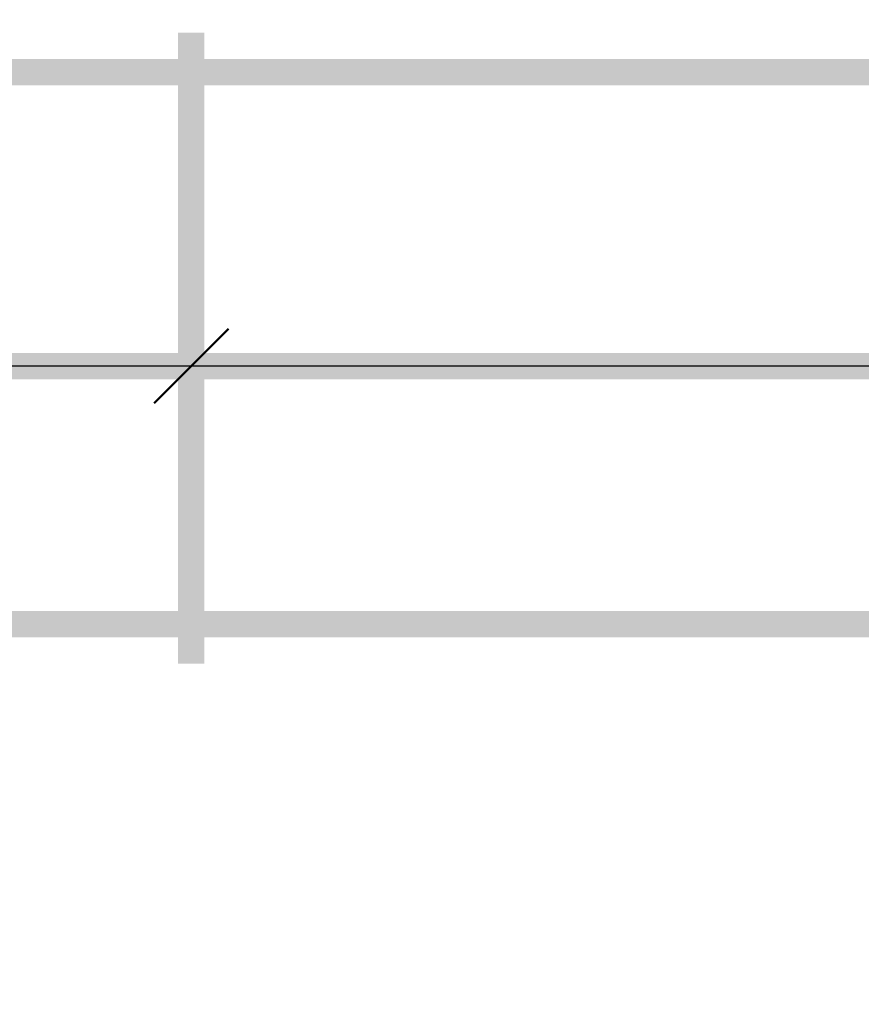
# Model space of a CAD drawing. Header units: millimetres. Extents: x -33345 to 4712671, y -3392 to 121473.
# Tile 762 of 1056: x 3647323 to 3648923, y 47487 to 49361. Entities that reach past the tile are written whole.
import ezdxf

# ---------------------------------------------------------------- set-up
doc = ezdxf.new("R2010")
doc.units = ezdxf.units.MM
doc.layers.add('ACO-размер', color=7, linetype='Continuous', lineweight=13)
doc.styles.add('RUSS', font='RUSS.shx', dxfattribs={"width": 0.8, "oblique": 15, "height": 250})
doc.styles.add('X-U-RW-01$0$StyleROMANS', font='GOTHIC.TTF')
doc.dimstyles.new('RUSS$0', dxfattribs={"dimscale": 0, "dimtxt": 2.5, "dimasz": 2, "dimexe": 1.25, "dimexo": 2, "dimgap": 1.75, "dimtad": 1, "dimdec": 0, "dimlfac": 100, "dimzin": 0, "dimdsep": 46, "dimtxsty": 'RUSS', "dimblk1": 'OBLIQUE', "dimblk2": 'OBLIQUE', "dimsah": 1, "dimcen": 3, "dimdle": 1.25, "dimclrt": 1, "dimadec": 0, "dimazin": 0, "dimtfac": 0.75, "dimtdec": 0, "dimtmove": 0, "dimatfit": 0, "dimldrblk": 'OBLIQUE', "dimfxl": 1, "dimtvp": 1.5, "dimtolj": 1, "dimtzin": 0, "dimarcsym": 0})

# ---------------------------------------------------------------- blocks, each defined once
blk = doc.blocks.new('_Oblique')
at = {"color": 0, "linetype": 'ByBlock', "lineweight": -2}
blk.add_line((-0.5, -0.5), (0.5, 0.5), dxfattribs=at)
blk = doc.blocks.new('*D2371')
at = {"layer": 'ACO-размер', "color": 0, "lineweight": -2, "ltscale": 5, "transparency": 16777216}
for p, q in [((3645899.1, 48010.8), (3645899.1, 46899.5)), ((3650899.1, 48010.8), (3650899.1, 46899.5)), ((3651024.1, 47024.5), (3645774.1, 47024.5))]:
    blk.add_line(p, q, dxfattribs=at)
at = {"layer": 'Defpoints', "color": 0, "ltscale": 5, "transparency": 16777216}
for p in [(3645899.1, 48210.8), (3650899.1, 48210.8), (3645899.1, 47024.5)]:
    blk.add_point(p, dxfattribs=at)
at = {"layer": 'ACO-размер', "color": 0, "lineweight": -2, "ltscale": 5, "transparency": 16777216, "xscale": 200, "yscale": 200, "zscale": 200, "rotation": 180}
blk.add_blockref('_Oblique', (3645899.1, 47024.5), dxfattribs=at)
at = {"layer": 'ACO-размер', "color": 0, "lineweight": -2, "ltscale": 5, "transparency": 16777216, "xscale": 200, "yscale": 200, "zscale": 200}
blk.add_blockref('_Oblique', (3650899.1, 47024.5), dxfattribs=at)
at = {"layer": 'ACO-размер', "color": 1, "ltscale": 5, "transparency": 16777216, "insert": (3648399.1, 47330.8), "char_height": 250, "attachment_point": 5, "style": 'X-U-RW-01$0$StyleROMANS', "bg_fill": 3, "box_fill_scale": 1.1, "bg_fill_color": 256, "bg_fill_true_color": 13158600, "bg_fill_transparency": 0}
blk.add_mtext('\\A1;1000', dxfattribs=at)

msp = doc.modelspace()

# ---------------------------------------------------------------- linework, layer by layer
at = {"ltscale": 0.5, "const_width": 50}
for points in [[(3647649.078, 49335.801), (3647649.078, 48135.801)], [(3645899.078, 49260.801), (3650899.078, 49260.801)], [(3645899.078, 48701.785), (3650899.078, 48701.785)], [(3645899.078, 48210.801), (3650899.078, 48210.801)]]:
    msp.add_lwpolyline(points, dxfattribs=at)
at = {"color": 1, "lineweight": 50}
msp.add_lwpolyline([(3647719.788, 48772.496), (3647578.367, 48631.074)], dxfattribs=at)
at = {"ltscale": 0.5}
msp.add_lwpolyline([(3650649.078, 48701.785), (3644304.907, 48701.785)], dxfattribs=at)

# ---------------------------------------------------------------- next in the draw order: dimensions: what is measured, and where the dimension line sits
at = {"layer": 'ACO-размер', "ltscale": 5}
dim = msp.add_linear_dim(base=(3645899.078, 47024.518), p1=(3650899.078, 48210.801), p2=(3645899.078, 48210.801), dimstyle='RUSS$0', override={"dimscale": 100, "dimlfac": 0.2, "dimtxsty": 'X-U-RW-01$0$StyleROMANS', "dimtfill": 1}, dxfattribs=at)
dim.commit()
dim.dimension.update_dxf_attribs({"geometry": '*D2371', "text_midpoint": (3648399.078, 47330.806)})

doc.saveas('drawing.dxf')
